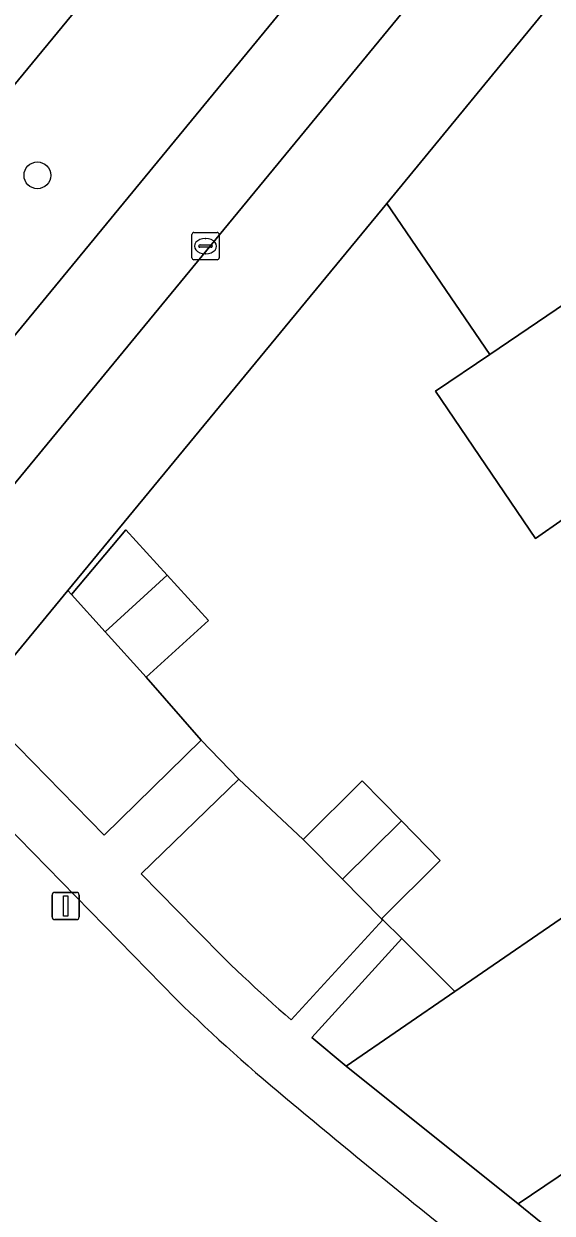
# Model space of a CAD drawing. Extents: x 155275 to 156265, y 382654 to 383635.
# Drawn here: x 155602.89 to 155622.23, y 382967.64 to 383011.16 of the extents above; entities that cross this region are included whole.
import ezdxf

# ---------------------------------------------------------------- set-up
doc = ezdxf.new("R2010")
doc.units = 0
for name, color, linetype in [('IMGEO_Berm_groen', 7, 'Continuous'), ('IMGEO_Boom', 7, 'Continuous'), ('IMGEO_Erf', 7, 'Continuous'), ('IMGEO_Fietspad_gesloten', 7, 'Continuous'), ('IMGEO_Groenvoorziening', 7, 'Continuous'), ('IMGEO_Kolk', 7, 'Continuous'), ('IMGEO_Lichtmast', 7, 'Continuous'), ('IMGEO_Loofbos', 7, 'Continuous'), ('IMGEO_Pand', 7, 'Continuous'), ('IMGEO_Rijbaan_lokaal_gesloten', 7, 'Continuous'), ('IMGEO_Voetpad_open', 7, 'Continuous')]:
    doc.layers.add(name, color=color, linetype=linetype)

msp = doc.modelspace()

# ---------------------------------------------------------------- linework, layer by layer
at = {"layer": 'IMGEO_Berm_groen'}
for points in [[(155679.74, 383093.59), (155711.442, 383132.126), (155708.331, 383136.749), (155705.062, 383133.055), (155702.244, 383129.715), (155696.136, 383122.234), (155669.504, 383090.181), (155602.123, 383008.412), (155578.449, 382979.563)], [(155586.774, 382980.583), (155589.051, 382983.35), (155679.74, 383093.59)]]:
    msp.add_lwpolyline(points, dxfattribs=at)
at = {"layer": 'IMGEO_Boom'}
msp.add_circle((155603.39, 383005.616), 0.489, dxfattribs=at)
at = {"layer": 'IMGEO_Erf'}
msp.add_lwpolyline([(155624.731, 382987.815), (155625.707, 382988.487), (155622.629, 382993.03), (155621.624, 382992.33), (155617.959, 382997.721), (155619.944, 382999.066), (155616.181, 383004.585), (155604.5, 382990.422), (155604.634, 382990.274), (155606.622, 382992.646), (155608.136, 382990.986), (155609.65, 382989.326), (155607.374, 382987.255), (155609.384, 382984.947), (155610.761, 382983.522), (155613.12, 382981.317), (155615.274, 382983.455), (155616.711, 382981.995), (155618.132, 382980.552), (155615.985, 382978.413), (155616.036, 382978.376), (155616.727, 382977.688), (155618.67, 382975.753), (155628.4, 382982.431)], close=True, dxfattribs=at)
at = {"layer": 'IMGEO_Fietspad_gesloten'}
msp.add_lwpolyline([(155602.123, 383008.412), (155669.504, 383090.181), (155696.136, 383122.234), (155702.244, 383129.715), (155705.062, 383133.055), (155708.331, 383136.749), (155709.688, 383138.266), (155711.139, 383139.825), (155709.446, 383142.395), (155707.929, 383140.815), (155706.581, 383139.306), (155702.643, 383134.878), (155693.747, 383124.076), (155661.118, 383084.828), (155644.459, 383064.506), (155599.926, 383010.505), (155576.394, 382981.806), (155578.449, 382979.563)], close=True, dxfattribs=at)
at = {"layer": 'IMGEO_Groenvoorziening'}
for points in [[(155607.374, 382987.255), (155605.866, 382988.916), (155604.634, 382990.274), (155604.5, 382990.422), (155601.104, 382986.305), (155605.83, 382981.478), (155609.384, 382984.947)], [(155618.67, 382975.753), (155616.727, 382977.688), (155613.432, 382974.075), (155614.688, 382973.02)]]:
    msp.add_lwpolyline(points, close=True, dxfattribs=at)
for points in [[(155614.553, 382979.865), (155613.12, 382981.317), (155610.761, 382983.522), (155607.182, 382980.056), (155609.206, 382978.006)], [(155612.682, 382974.716), (155616.036, 382978.376), (155615.985, 382978.413), (155614.553, 382979.865)], [(155632.887, 382966.365), (155625.336, 382970.924), (155620.978, 382967.979), (155621.831, 382967.301)]]:
    msp.add_lwpolyline(points, dxfattribs=at)
msp.add_arc((155644.272, 383011.573), 48.542, 223.749, 229.4004, dxfattribs=at)
at = {"layer": 'IMGEO_Kolk'}
for p, q in [((155609.116, 383003.526), (155609.968, 383003.526)), ((155609.041, 383002.6), (155609.041, 383003.452)), ((155609.529, 383003.306), (155609.554, 383003.306)), ((155610.042, 383003.452), (155610.042, 383002.6)), ((155609.3, 383003.02), (155609.3, 383003.032)), ((155609.738, 383002.983), (155609.34, 383002.983)), ((155609.343, 383003.069), (155609.741, 383003.069)), ((155609.552, 383002.746), (155609.527, 383002.746)), ((155609.784, 383003.032), (155609.784, 383003.02)), ((155609.968, 383002.526), (155609.116, 383002.526))]:
    msp.add_line(p, q, dxfattribs=at)
for points in [[(155609.116, 383003.526), (155609.968, 383003.526)], [(155609.041, 383002.6), (155609.041, 383003.452)], [(155610.042, 383003.452), (155610.042, 383002.6)], [(155609.968, 383002.526), (155609.116, 383002.526)]]:
    msp.add_lwpolyline(points, dxfattribs=at)
for centre, radius, start, end in [((155609.118, 383003.45), 0.0765, 91.552, 178.448), ((155609.118, 383003.45), 0.0765, 91.552, 178.448), ((155609.966, 383003.45), 0.0765, 1.552, 88.448), ((155609.966, 383003.45), 0.0765, 1.552, 88.448), ((155609.34, 383003.029), 0.0403, 85.8775, 175.7526), ((155609.337, 383003.019), 0.0366, 178.938, 274.7102), ((155609.741, 383003.026), 0.043, 264.8664, 352.4533), ((155609.745, 383003.031), 0.0386, 1.7309, 96.639), ((155609.118, 383002.602), 0.0765, 181.552, 268.448), ((155609.118, 383002.602), 0.0765, 181.552, 268.448), ((155609.966, 383002.602), 0.0765, 271.552, 358.448), ((155609.966, 383002.602), 0.0765, 271.552, 358.448)]:
    msp.add_arc(centre, radius, start, end, dxfattribs=at)
for centre, major_axis, ratio, start_param, end_param in [((155609.528, 383003.026), (-0.387, 0.002), 0.722429, 4.712389, 7.853982), ((155609.553, 383003.026), (-0.39, 0.002), 0.717154, 1.570796, 4.712389)]:
    msp.add_ellipse(centre, major_axis=major_axis, ratio=ratio, start_param=start_param, end_param=end_param, dxfattribs=at)
at = {"layer": 'IMGEO_Lichtmast'}
for p, q in [((155603.928, 382978.481), (155603.928, 382979.281)), ((155603.928, 382979.281), (155603.928, 382978.481)), ((155604.028, 382979.381), (155604.818, 382979.381)), ((155604.818, 382979.381), (155604.028, 382979.381)), ((155604.918, 382979.281), (155604.918, 382978.481)), ((155604.918, 382978.481), (155604.918, 382979.281)), ((155604.818, 382978.381), (155604.028, 382978.381)), ((155604.028, 382978.381), (155604.818, 382978.381))]:
    msp.add_line(p, q, dxfattribs=at)
msp.add_lwpolyline([(155604.348, 382979.256), (155604.498, 382979.256), (155604.498, 382978.506), (155604.348, 382978.506), (155604.348, 382979.256)], dxfattribs=at)
for centre, start, end in [((155604.028, 382979.281), 90, 180), ((155604.028, 382979.281), 90, 180), ((155604.818, 382979.281), 0, 90), ((155604.818, 382979.281), 360, 90), ((155604.028, 382978.481), 180, 270), ((155604.028, 382978.481), 180, 270), ((155604.818, 382978.481), 270, 0), ((155604.818, 382978.481), 270, 0)]:
    msp.add_arc(centre, 0.1, start, end, dxfattribs=at)
at = {"layer": 'IMGEO_Loofbos'}
msp.add_lwpolyline([(155608.469, 382975.471), (155599.543, 382984.601), (155586.051, 382968.185), (155586.875, 382966.986), (155588.307, 382964.774), (155588.557, 382964.387), (155592.183, 382964.261), (155606.673, 382942.869)], dxfattribs=at)
for centre, radius, start, end in [((155654.667, 383022.71), 66.074, 225.63863, 230.62406), ((155820.334, 383219.717), 323.475, 230.07869, 231.4893)]:
    msp.add_arc(centre, radius, start, end, dxfattribs=at)
at = {"layer": 'IMGEO_Pand'}
for points in [[(155622.291, 383012.029), (155616.181, 383004.585), (155619.944, 382999.066), (155627.604, 383004.256)], [(155631.197, 382998.998), (155627.604, 383004.256), (155619.944, 382999.066), (155617.959, 382997.721), (155621.624, 382992.33), (155622.629, 382993.03)], [(155608.136, 382990.986), (155606.622, 382992.646), (155604.634, 382990.274), (155605.866, 382988.916)], [(155609.65, 382989.326), (155608.136, 382990.986), (155605.866, 382988.916), (155607.374, 382987.255)], [(155616.711, 382981.995), (155615.274, 382983.455), (155613.12, 382981.317), (155614.553, 382979.865)], [(155616.711, 382981.995), (155614.553, 382979.865), (155615.985, 382978.413), (155618.132, 382980.552)]]:
    msp.add_lwpolyline(points, close=True, dxfattribs=at)
at = {"layer": 'IMGEO_Rijbaan_lokaal_gesloten'}
msp.add_lwpolyline([(155712.754, 383133.721), (155711.442, 383132.126), (155679.74, 383093.59), (155589.051, 382983.35), (155591.698, 382981.075), (155596.474, 382986.965), (155631.252, 383029.213), (155635.105, 383033.893), (155643.042, 383043.534), (155646.823, 383048.128), (155682.427, 383091.379)], dxfattribs=at)
at = {"layer": 'IMGEO_Voetpad_open'}
for points in [[(155708.323, 383122.836), (155682.427, 383091.379), (155646.823, 383048.128), (155643.042, 383043.534), (155635.105, 383033.893), (155631.252, 383029.213), (155596.474, 382986.965), (155591.698, 382981.075), (155586.805, 382975.087)], [(155586.051, 382968.185), (155599.543, 382984.601), (155601.104, 382986.305), (155604.5, 382990.422), (155616.181, 383004.585), (155622.291, 383012.029), (155626.227, 383016.819), (155634.326, 383026.663), (155638.127, 383031.274), (155639.004, 383032.339), (155641.208, 383035.014)], [(155622.291, 383012.029), (155627.604, 383004.256), (155631.197, 382998.998), (155634.325, 382994.421), (155638.023, 382989.011), (155628.4, 382982.431), (155618.67, 382975.753), (155614.688, 382973.02), (155620.978, 382967.979), (155625.336, 382970.924), (155634.804, 382977.321), (155639.485, 382980.514), (155640.154, 382980.97), (155642.445, 382982.532), (155643.128, 382981.561), (155644.833, 382982.726), (155649.509, 382985.921), (155654.184, 382989.117), (155658.86, 382992.312)], [(155609.206, 382978.006), (155607.182, 382980.056), (155610.761, 382983.522), (155609.384, 382984.947), (155605.83, 382981.478), (155601.104, 382986.305), (155599.543, 382984.601), (155608.469, 382975.471)], [(155621.831, 382967.301), (155620.978, 382967.979), (155614.688, 382973.02), (155613.432, 382974.075), (155616.727, 382977.688), (155616.036, 382978.376), (155612.682, 382974.716)]]:
    msp.add_lwpolyline(points, dxfattribs=at)
for centre, radius, start, end in [((155644.272, 383011.573), 48.542, 223.749, 229.4004), ((155654.667, 383022.71), 66.074, 225.63863, 230.62406), ((155820.334, 383219.717), 323.475, 230.07869, 231.4893)]:
    msp.add_arc(centre, radius, start, end, dxfattribs=at)

doc.saveas('drawing.dxf')
